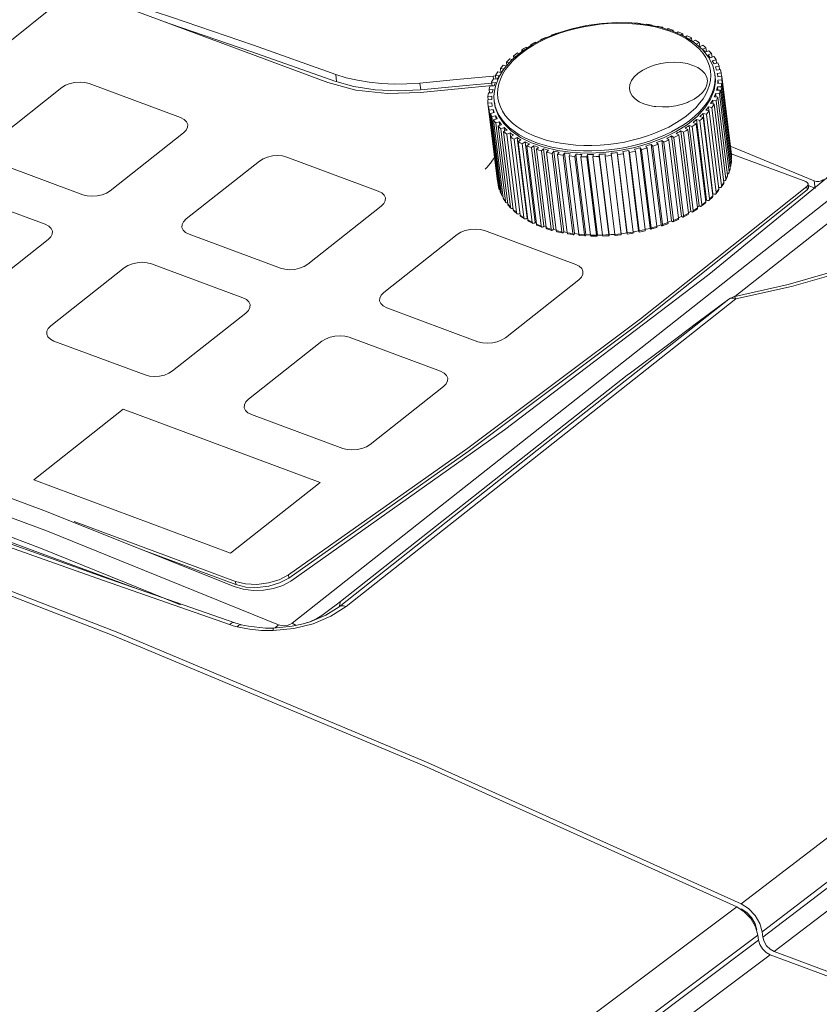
# Model space of a CAD drawing. Header units: millimetres. Extents: x -473 to 23648, y -382 to 1866.
# Tile 314 of 434: x 13437 to 13498, y 1101 to 1176. Entities that reach past the tile are written whole.
import ezdxf

# ---------------------------------------------------------------- set-up
doc = ezdxf.new("R2010")
doc.units = ezdxf.units.MM
doc.header["$LTSCALE"] = 80
doc.layers.get('0').update_dxf_attribs({"linetype": 'CONTINUOUS'})

msp = doc.modelspace()

# ---------------------------------------------------------------- linework, layer by layer
at = {"linetype": 'Continuous', "lineweight": 0}
for p, q in [((13457.889, 1129.965), (13523.972, 1182.134)), ((13441.011, 1178.279), (13430.06, 1169.524)), ((13460.604, 1171.35), (13441.708, 1178.379)), ((13480.397, 1175.703), (13479.261, 1175.454)), ((13484.984, 1175.781), (13483.874, 1175.902)), ((13484.078, 1175.879), (13484.083, 1175.891)), ((13484.963, 1175.783), (13484.976, 1175.804)), ((13486.036, 1175.567), (13484.984, 1175.781)), ((13485.409, 1175.739), (13485.381, 1175.7)), ((13485.409, 1175.739), (13485.415, 1175.693)), ((13485.796, 1175.616), (13485.833, 1175.661)), ((13478.173, 1175.12), (13477.152, 1174.707)), ((13477.858, 1174.941), (13477.321, 1174.715)), ((13477.725, 1174.939), (13477.704, 1174.962)), ((13478.126, 1175.113), (13478.133, 1175.104)), ((13479.261, 1175.454), (13478.173, 1175.12)), ((13487.008, 1175.264), (13486.036, 1175.567)), ((13486.687, 1175.297), (13486.177, 1175.457)), ((13486.246, 1175.57), (13486.197, 1175.517)), ((13486.246, 1175.57), (13486.255, 1175.499)), ((13486.577, 1175.399), (13486.646, 1175.465)), ((13487.169, 1175.112), (13486.687, 1175.297)), ((13487.034, 1175.348), (13486.956, 1175.28)), ((13487.882, 1174.876), (13487.008, 1175.264)), ((13487.034, 1175.348), (13487.046, 1175.247)), ((13487.619, 1174.905), (13487.169, 1175.112)), ((13487.3, 1175.134), (13487.407, 1175.218)), ((13488.034, 1174.675), (13487.619, 1174.905)), ((13487.764, 1175.077), (13487.637, 1174.985)), ((13487.764, 1175.077), (13487.783, 1174.92)), ((13488.638, 1174.409), (13487.882, 1174.876)), ((13487.96, 1174.828), (13488.105, 1174.923)), ((13476.217, 1174.222), (13475.387, 1173.672)), ((13476.328, 1174.204), (13475.877, 1173.921)), ((13476.137, 1174.249), (13476.146, 1174.175)), ((13476.2, 1174.211), (13476.137, 1174.249)), ((13477.152, 1174.707), (13476.217, 1174.222)), ((13476.81, 1174.469), (13476.328, 1174.204)), ((13476.508, 1174.443), (13476.565, 1174.403)), ((13477.321, 1174.715), (13476.81, 1174.469)), ((13476.893, 1174.626), (13476.9, 1174.577)), ((13476.934, 1174.595), (13476.893, 1174.626)), ((13477.292, 1174.8), (13477.32, 1174.775)), ((13488.413, 1174.426), (13488.034, 1174.675)), ((13488.429, 1174.758), (13488.248, 1174.65)), ((13488.429, 1174.758), (13488.458, 1174.52)), ((13488.535, 1174.473), (13488.735, 1174.582)), ((13489.259, 1173.875), (13488.638, 1174.409)), ((13489.021, 1174.396), (13488.789, 1174.28)), ((13489.021, 1174.396), (13489.058, 1174.095)), ((13489.038, 1174.086), (13489.288, 1174.2)), ((13475.387, 1173.672), (13474.679, 1173.069)), ((13474.979, 1173.325), (13474.818, 1173.385)), ((13474.818, 1173.385), (13474.84, 1173.206)), ((13475.461, 1173.622), (13475.081, 1173.308)), ((13475.121, 1173.613), (13475.252, 1173.558)), ((13475.443, 1173.833), (13475.457, 1173.719)), ((13475.551, 1173.781), (13475.443, 1173.833)), ((13475.877, 1173.921), (13475.461, 1173.622)), ((13475.782, 1174.046), (13475.874, 1173.995)), ((13489.732, 1173.285), (13489.259, 1173.875)), ((13489.534, 1173.994), (13489.277, 1173.887)), ((13489.494, 1173.68), (13489.76, 1173.78)), ((13489.534, 1173.994), (13489.57, 1173.708)), ((13489.963, 1173.557), (13489.691, 1173.465)), ((13489.963, 1173.557), (13489.997, 1173.282)), ((13474.026, 1172.66), (13474.267, 1172.602)), ((13474.679, 1173.069), (13474.108, 1172.422)), ((13474.483, 1172.847), (13474.27, 1172.907)), ((13474.27, 1172.907), (13474.303, 1172.643)), ((13474.534, 1173.149), (13474.707, 1173.093)), ((13475.081, 1173.308), (13474.741, 1172.983)), ((13489.865, 1173.243), (13490.144, 1173.327)), ((13490.302, 1173.09), (13490.018, 1173.013)), ((13490.064, 1172.936), (13490.018, 1173.013)), ((13490.148, 1172.778), (13490.436, 1172.847)), ((13490.302, 1173.09), (13490.335, 1172.823)), ((13461.212, 1171.968), (13461.28, 1171.419)), ((13473.705, 1171.852), (13473.426, 1171.889)), ((13473.426, 1171.889), (13473.461, 1171.606)), ((13473.604, 1172.15), (13473.877, 1172.104)), ((13474.108, 1172.422), (13473.687, 1171.748)), ((13474.065, 1172.354), (13473.804, 1172.407)), ((13473.804, 1172.407), (13473.841, 1172.11)), ((13490.232, 1171.83), (13490.212, 1171.994)), ((13490.232, 1171.669), (13490.212, 1171.994)), ((13490.547, 1172.598), (13490.256, 1172.538)), ((13490.34, 1172.292), (13490.634, 1172.344)), ((13490.697, 1172.086), (13490.4, 1172.042)), ((13490.547, 1172.598), (13490.58, 1172.334)), ((13490.697, 1172.086), (13490.73, 1171.823)), ((13441.656, 1171.375), (13441.266, 1171.347)), ((13449.34, 1168.662), (13442.362, 1171.257)), ((13462.756, 1170.764), (13460.604, 1171.35)), ((13467.649, 1171.302), (13467.714, 1170.781)), ((13473.428, 1171.34), (13473.139, 1171.359)), ((13473.139, 1171.359), (13473.173, 1171.086)), ((13473.252, 1171.838), (13473.428, 1171.849)), ((13473.252, 1171.838), (13473.279, 1171.626)), ((13473.271, 1171.625), (13473.555, 1171.597)), ((13473.687, 1171.748), (13473.424, 1171.061)), ((13490.438, 1171.789), (13490.43, 1171.854)), ((13490.438, 1171.789), (13490.736, 1171.824)), ((13490.441, 1171.276), (13490.739, 1171.293)), ((13490.749, 1171.559), (13490.451, 1171.534)), ((13490.451, 1171.534), (13490.482, 1171.278)), ((13490.736, 1171.824), (13491.475, 1165.828)), ((13490.739, 1171.293), (13491.478, 1165.297)), ((13490.749, 1171.559), (13491.489, 1165.564)), ((13440.264, 1170.952), (13434.654, 1166.522)), ((13473.171, 1171.103), (13467.69, 1170.577)), ((13472.888, 1170.553), (13473.185, 1170.561)), ((13473.243, 1170.821), (13472.948, 1170.822)), ((13472.948, 1170.822), (13472.98, 1170.556)), ((13473.031, 1171.091), (13473.324, 1171.081)), ((13473.243, 1170.821), (13473.221, 1170.734)), ((13490.56, 1170.487), (13490.268, 1170.497)), ((13490.268, 1170.497), (13490.301, 1170.229)), ((13490.349, 1170.757), (13490.644, 1170.756)), ((13490.704, 1171.025), (13490.407, 1171.017)), ((13490.407, 1171.017), (13490.439, 1170.757)), ((13490.56, 1170.487), (13491.3, 1164.491)), ((13490.644, 1170.756), (13491.384, 1164.76)), ((13490.704, 1171.025), (13491.443, 1165.029)), ((13472.842, 1170.019), (13473.141, 1170.044)), ((13473.151, 1170.302), (13472.853, 1170.285)), ((13472.853, 1170.285), (13472.885, 1170.024)), ((13473.154, 1169.789), (13472.856, 1169.754)), ((13472.856, 1169.754), (13473.596, 1163.758)), ((13473.154, 1169.789), (13473.161, 1169.724)), ((13473.36, 1169.748), (13473.339, 1169.913)), ((13489.887, 1169.726), (13490.166, 1169.689)), ((13490.321, 1169.953), (13490.037, 1169.981)), ((13490.037, 1169.981), (13490.071, 1169.702)), ((13490.164, 1170.238), (13490.452, 1170.219)), ((13490.166, 1169.689), (13490.905, 1163.693)), ((13490.321, 1169.953), (13491.06, 1163.957)), ((13490.452, 1170.219), (13491.192, 1164.224)), ((13472.894, 1169.492), (13473.191, 1169.536)), ((13472.894, 1169.492), (13473.634, 1163.497)), ((13473.252, 1169.286), (13472.957, 1169.234)), ((13472.957, 1169.234), (13473.697, 1163.238)), ((13473.044, 1168.98), (13473.336, 1169.04)), ((13473.044, 1168.98), (13473.784, 1162.984)), ((13473.252, 1169.286), (13473.283, 1169.03)), ((13489.306, 1168.981), (13490.066, 1162.821)), ((13489.565, 1168.918), (13489.306, 1168.981)), ((13489.521, 1169.225), (13489.787, 1169.171)), ((13489.565, 1168.918), (13490.305, 1162.922)), ((13489.988, 1169.428), (13489.715, 1169.474)), ((13489.715, 1169.474), (13489.751, 1169.178)), ((13504.634, 1168.853), (13489.759, 1156.644)), ((13489.787, 1169.171), (13490.527, 1163.175)), ((13489.988, 1169.428), (13490.728, 1163.432)), ((13473.443, 1168.8), (13473.155, 1168.731)), ((13473.155, 1168.731), (13473.895, 1162.735)), ((13473.29, 1168.488), (13473.573, 1168.565)), ((13473.29, 1168.488), (13474.03, 1162.492)), ((13473.443, 1168.8), (13473.475, 1168.538)), ((13473.726, 1168.335), (13473.448, 1168.251)), ((13473.448, 1168.251), (13474.188, 1162.255)), ((13473.629, 1168.021), (13473.901, 1168.113)), ((13473.726, 1168.335), (13473.759, 1168.065)), ((13488.541, 1168.28), (13488.773, 1168.193)), ((13488.773, 1168.193), (13489.513, 1162.198)), ((13488.815, 1168.507), (13489.575, 1162.347)), ((13489.057, 1168.429), (13488.815, 1168.507)), ((13489.057, 1168.429), (13489.797, 1162.433)), ((13489.071, 1168.741), (13489.322, 1168.671)), ((13489.322, 1168.671), (13490.061, 1162.675)), ((13443.957, 1163.061), (13449.568, 1167.491)), ((13473.629, 1168.021), (13474.368, 1162.025)), ((13474.097, 1167.898), (13473.832, 1167.798)), ((13473.832, 1167.798), (13474.572, 1161.802)), ((13474.057, 1167.584), (13474.315, 1167.691)), ((13474.057, 1167.584), (13474.797, 1161.588)), ((13474.097, 1167.898), (13474.132, 1167.615)), ((13474.553, 1167.492), (13474.303, 1167.378)), ((13474.303, 1167.378), (13475.043, 1161.383)), ((13474.553, 1167.492), (13474.59, 1167.192)), ((13487.266, 1167.444), (13487.454, 1167.329)), ((13487.609, 1167.641), (13488.369, 1161.481)), ((13487.81, 1167.532), (13487.609, 1167.641)), ((13487.81, 1167.532), (13488.549, 1161.537)), ((13487.937, 1167.846), (13488.149, 1167.745)), ((13488.149, 1167.745), (13488.888, 1161.749)), ((13488.248, 1168.059), (13489.008, 1161.899)), ((13488.47, 1167.965), (13488.248, 1168.059)), ((13488.47, 1167.965), (13489.21, 1161.969)), ((13474.57, 1167.182), (13474.811, 1167.303)), ((13474.57, 1167.182), (13475.31, 1161.187)), ((13475.088, 1167.122), (13474.857, 1166.996)), ((13474.857, 1166.996), (13475.597, 1161)), ((13475.088, 1167.122), (13475.848, 1160.962)), ((13475.163, 1166.82), (13475.384, 1166.952)), ((13475.163, 1166.82), (13475.902, 1160.824)), ((13475.697, 1166.793), (13475.486, 1166.655)), ((13475.486, 1166.655), (13476.226, 1160.659)), ((13475.697, 1166.793), (13476.457, 1160.633)), ((13475.827, 1166.502), (13476.026, 1166.644)), ((13485.343, 1166.609), (13486.103, 1160.449)), ((13485.466, 1166.465), (13485.343, 1166.609)), ((13485.752, 1166.755), (13485.888, 1166.616)), ((13485.888, 1166.616), (13486.628, 1160.62)), ((13486.149, 1166.912), (13486.909, 1160.752)), ((13486.299, 1166.778), (13486.149, 1166.912)), ((13486.299, 1166.778), (13487.039, 1160.783)), ((13486.535, 1167.08), (13486.698, 1166.952)), ((13486.698, 1166.952), (13487.438, 1160.956)), ((13486.907, 1167.257), (13487.667, 1161.097)), ((13487.083, 1167.135), (13486.907, 1167.257)), ((13487.083, 1167.135), (13487.823, 1161.14)), ((13487.454, 1167.329), (13488.194, 1161.333)), ((13475.827, 1166.502), (13476.567, 1160.506)), ((13476.372, 1166.507), (13476.185, 1166.36)), ((13476.185, 1166.36), (13476.925, 1160.364)), ((13476.372, 1166.507), (13477.132, 1160.347)), ((13476.558, 1166.23), (13476.732, 1166.382)), ((13476.558, 1166.23), (13477.298, 1160.234)), ((13477.107, 1166.268), (13476.945, 1166.113)), ((13476.945, 1166.113), (13477.685, 1160.117)), ((13477.107, 1166.268), (13477.867, 1160.108)), ((13477.346, 1166.008), (13477.494, 1166.167)), ((13477.346, 1166.008), (13478.085, 1160.012)), ((13477.893, 1166.079), (13477.758, 1165.917)), ((13477.758, 1165.917), (13478.498, 1159.921)), ((13477.893, 1166.079), (13478.653, 1159.919)), ((13478.182, 1165.839), (13478.303, 1166.004)), ((13478.182, 1165.839), (13478.922, 1159.843)), ((13478.722, 1165.941), (13478.616, 1165.774)), ((13478.722, 1165.941), (13479.482, 1159.781)), ((13479.058, 1165.724), (13479.149, 1165.892)), ((13479.584, 1165.857), (13479.508, 1165.687)), ((13479.584, 1165.857), (13480.344, 1159.697)), ((13479.964, 1165.664), (13480.025, 1165.835)), ((13480.89, 1165.66), (13480.921, 1165.831)), ((13481.372, 1165.85), (13481.358, 1165.68)), ((13481.372, 1165.85), (13482.132, 1159.69)), ((13481.827, 1165.713), (13481.825, 1165.882)), ((13482.278, 1165.928), (13483.038, 1159.768)), ((13482.278, 1165.928), (13482.295, 1165.76)), ((13482.73, 1165.987), (13483.49, 1159.827)), ((13482.762, 1165.822), (13482.73, 1165.987)), ((13483.179, 1166.059), (13483.227, 1165.896)), ((13483.227, 1165.896), (13483.966, 1159.9)), ((13483.624, 1166.144), (13484.384, 1159.984)), ((13483.687, 1165.984), (13483.624, 1166.144)), ((13483.687, 1165.984), (13484.427, 1159.988)), ((13484.065, 1166.242), (13484.143, 1166.086)), ((13484.143, 1166.086), (13484.883, 1160.09)), ((13484.499, 1166.353), (13485.259, 1160.193)), ((13484.592, 1166.2), (13484.499, 1166.353)), ((13484.592, 1166.2), (13485.332, 1160.204)), ((13484.925, 1166.475), (13485.033, 1166.326)), ((13485.033, 1166.326), (13485.773, 1160.331)), ((13485.466, 1166.465), (13486.205, 1160.47)), ((13491.763, 1166.314), (13491.391, 1166.464)), ((13491.497, 1165.882), (13491.467, 1165.893)), ((13497.161, 1163.761), (13491.469, 1165.878)), ((13497.804, 1163.822), (13491.763, 1166.314)), ((13434.881, 1165.351), (13441.859, 1162.756)), ((13455.383, 1165.328), (13449.772, 1160.898)), ((13464.458, 1163.038), (13457.481, 1165.633)), ((13478.616, 1165.774), (13479.355, 1159.778)), ((13479.058, 1165.724), (13479.798, 1159.728)), ((13479.508, 1165.687), (13480.248, 1159.691)), ((13479.964, 1165.664), (13480.704, 1159.668)), ((13480.471, 1165.826), (13480.425, 1165.655)), ((13480.425, 1165.655), (13481.165, 1159.659)), ((13480.471, 1165.826), (13481.231, 1159.666)), ((13480.89, 1165.66), (13481.63, 1159.665)), ((13481.358, 1165.68), (13482.098, 1159.684)), ((13481.827, 1165.713), (13482.566, 1159.717)), ((13482.295, 1165.76), (13483.04, 1159.719)), ((13482.762, 1165.822), (13483.502, 1159.826)), ((13491.443, 1165.029), (13491.464, 1165.163)), ((13491.479, 1165.269), (13491.447, 1165.028)), ((13491.464, 1165.163), (13491.478, 1165.297)), ((13491.485, 1165.707), (13491.475, 1165.828)), ((13491.475, 1165.828), (13491.476, 1165.825)), ((13491.478, 1165.297), (13491.479, 1165.269)), ((13491.485, 1165.707), (13491.49, 1165.564)), ((13491.489, 1165.564), (13491.49, 1165.548)), ((13491.753, 1154.967), (13505.436, 1165.768)), ((13491.38, 1164.709), (13491.293, 1164.431)), ((13491.3, 1164.491), (13491.297, 1164.441)), ((13491.3, 1164.491), (13491.345, 1164.626)), ((13491.345, 1164.626), (13491.384, 1164.76)), ((13491.384, 1164.76), (13491.38, 1164.709)), ((13491.443, 1165.029), (13491.442, 1164.989)), ((13473.596, 1163.758), (13473.606, 1163.728)), ((13490.888, 1163.611), (13490.707, 1163.345)), ((13490.819, 1163.562), (13490.905, 1163.693)), ((13491.103, 1163.989), (13491.047, 1163.881)), ((13491.06, 1163.957), (13491.129, 1164.09)), ((13491.182, 1164.154), (13491.103, 1163.989)), ((13491.129, 1164.09), (13491.192, 1164.224)), ((13497.376, 1163.33), (13497.345, 1163.576)), ((13497.876, 1163.244), (13497.804, 1163.822)), ((13438.991, 1160.492), (13432.014, 1163.087)), ((13473.634, 1163.497), (13473.662, 1163.367)), ((13473.634, 1163.497), (13473.636, 1163.487)), ((13473.696, 1163.238), (13473.636, 1163.487)), ((13473.662, 1163.367), (13473.697, 1163.238)), ((13473.697, 1163.238), (13473.701, 1163.217)), ((13473.784, 1162.984), (13473.792, 1162.951)), ((13473.908, 1162.692), (13473.792, 1162.951)), ((13484.537, 1153.268), (13497.243, 1163.376)), ((13490.046, 1162.799), (13490.066, 1162.821)), ((13490.153, 1162.8), (13490.066, 1162.821)), ((13490.504, 1163.084), (13490.279, 1162.828)), ((13490.305, 1162.922), (13490.419, 1163.048)), ((13490.419, 1163.048), (13490.527, 1163.175)), ((13490.566, 1163.298), (13490.511, 1163.308)), ((13490.728, 1163.432), (13490.819, 1163.562)), ((13497.243, 1163.376), (13497.273, 1163.129)), ((13497.273, 1163.129), (13497.372, 1163.271)), ((13497.89, 1163.246), (13497.359, 1163.465)), ((13497.372, 1163.271), (13497.375, 1163.329)), ((13473.895, 1162.735), (13473.908, 1162.692)), ((13474.14, 1162.295), (13474.048, 1162.439)), ((13474.211, 1162.194), (13474.14, 1162.295)), ((13489.21, 1161.969), (13489.364, 1162.083)), ((13489.482, 1162.098), (13489.325, 1161.978)), ((13489.364, 1162.083), (13489.513, 1162.198)), ((13489.502, 1162.285), (13489.575, 1162.347)), ((13489.656, 1162.321), (13489.575, 1162.347)), ((13490.033, 1162.578), (13489.767, 1162.335)), ((13489.797, 1162.433), (13489.932, 1162.553)), ((13489.932, 1162.553), (13490.061, 1162.675)), ((13464.686, 1161.867), (13459.075, 1157.437)), ((13474.606, 1161.729), (13474.397, 1161.957)), ((13474.782, 1161.709), (13474.769, 1161.705)), ((13475.086, 1161.301), (13474.836, 1161.51)), ((13475.293, 1161.323), (13475.23, 1161.294)), ((13488.01, 1161.235), (13488.194, 1161.333)), ((13488.436, 1161.445), (13488.369, 1161.481)), ((13488.857, 1161.649), (13488.519, 1161.437)), ((13488.549, 1161.537), (13488.721, 1161.642)), ((13488.721, 1161.642), (13488.888, 1161.749)), ((13489.082, 1161.868), (13489.008, 1161.899)), ((13489.325, 1161.978), (13489.178, 1161.87)), ((13475.646, 1160.914), (13475.357, 1161.102)), ((13475.848, 1160.962), (13475.771, 1160.92)), ((13475.848, 1160.962), (13475.888, 1160.938)), ((13476.457, 1160.633), (13476.387, 1160.587)), ((13476.457, 1160.633), (13476.557, 1160.586)), ((13486.418, 1160.544), (13486.628, 1160.62)), ((13486.625, 1160.639), (13486.645, 1160.646)), ((13486.959, 1160.707), (13486.909, 1160.752)), ((13487.412, 1160.859), (13487.015, 1160.687)), ((13487.039, 1160.783), (13487.24, 1160.868)), ((13487.24, 1160.868), (13487.438, 1160.956)), ((13487.726, 1161.057), (13487.667, 1161.097)), ((13488.164, 1161.235), (13487.795, 1161.042)), ((13487.823, 1161.14), (13488.01, 1161.235)), ((13449.451, 1160.25), (13449.543, 1160.043)), ((13449.543, 1160.043), (13449.73, 1159.864)), ((13449.73, 1159.864), (13450, 1159.727)), ((13479.576, 1157.414), (13472.599, 1160.009)), ((13476.98, 1160.275), (13476.622, 1160.417)), ((13477.132, 1160.347), (13477.07, 1160.298)), ((13477.738, 1160.028), (13477.352, 1160.145)), ((13477.867, 1160.108), (13477.813, 1160.056)), ((13478.548, 1159.833), (13478.137, 1159.924)), ((13478.653, 1159.919), (13478.608, 1159.865)), ((13483.501, 1159.772), (13483.49, 1159.827)), ((13483.969, 1159.812), (13483.509, 1159.738)), ((13484.405, 1159.931), (13484.384, 1159.984)), ((13484.877, 1160), (13484.426, 1159.899)), ((13485.29, 1160.142), (13485.259, 1160.193)), ((13485.759, 1160.238), (13485.322, 1160.113)), ((13486.144, 1160.401), (13486.103, 1160.449)), ((13486.381, 1160.443), (13486.188, 1160.376)), ((13486.205, 1160.47), (13486.418, 1160.544)), ((13486.607, 1160.526), (13486.381, 1160.443)), ((13433.608, 1154.891), (13439.219, 1159.321)), ((13456.977, 1157.132), (13450, 1159.727)), ((13470.501, 1159.704), (13464.89, 1155.274)), ((13479.446, 1159.726), (13479.482, 1159.781)), ((13479.766, 1159.747), (13479.796, 1159.744)), ((13480.286, 1159.605), (13479.839, 1159.641)), ((13480.319, 1159.64), (13480.344, 1159.697)), ((13481.195, 1159.573), (13480.738, 1159.582)), ((13481.216, 1159.609), (13481.231, 1159.666)), ((13482.119, 1159.598), (13481.656, 1159.579)), ((13482.128, 1159.633), (13482.132, 1159.69)), ((13483.044, 1159.712), (13483.038, 1159.768)), ((13447.132, 1157.463), (13446.799, 1157.55)), ((13445.034, 1157.158), (13439.423, 1152.728)), ((13454.109, 1154.868), (13447.132, 1157.463)), ((13479.804, 1156.243), (13474.193, 1151.814)), ((13491.286, 1154.769), (13476.632, 1143.195)), ((13491.823, 1154.781), (13476.75, 1142.876)), ((13491.412, 1154.828), (13491.286, 1154.769)), ((13491.286, 1154.769), (13491.288, 1154.771)), ((13464.662, 1154.419), (13464.849, 1154.241)), ((13464.849, 1154.241), (13465.118, 1154.104)), ((13472.095, 1151.508), (13465.118, 1154.104)), ((13454.337, 1153.697), (13448.726, 1149.268)), ((13471.314, 1143.359), (13484.537, 1153.268)), ((13439.102, 1152.08), (13439.195, 1151.873)), ((13439.195, 1151.873), (13439.382, 1151.695)), ((13439.382, 1151.695), (13439.651, 1151.558)), ((13446.628, 1148.962), (13439.651, 1151.558)), ((13460.152, 1151.534), (13454.541, 1147.105)), ((13462.25, 1151.84), (13461.917, 1151.926)), ((13469.228, 1149.244), (13462.25, 1151.84)), ((13483.516, 1148.948), (13461.566, 1131.618)), ((13469.455, 1148.073), (13463.845, 1143.644)), ((13454.313, 1146.249), (13454.5, 1146.071)), ((13454.5, 1146.071), (13454.769, 1145.934)), ((13461.747, 1143.338), (13454.769, 1145.934)), ((13438.877, 1138.579), (13424.344, 1143.985)), ((13457.587, 1133.659), (13471.314, 1143.359)), ((13457.617, 1133.412), (13471.344, 1143.112)), ((13476.632, 1143.195), (13461.467, 1131.215)), ((13476.75, 1142.876), (13462.004, 1131.226)), ((13421.048, 1142.249), (13438.627, 1135.709)), ((13420.617, 1138.519), (13444.418, 1129.288)), ((13453.456, 1132.766), (13438.877, 1138.579)), ((13441.199, 1137.752), (13453.544, 1133.16)), ((13442.93, 1133.398), (13432.959, 1136.961)), ((13443.396, 1133.509), (13433.384, 1137.086)), ((13439.164, 1136.996), (13456.822, 1129.842)), ((13438.627, 1135.709), (13449.333, 1131.371)), ((13446.283, 1135.626), (13453.574, 1132.914)), ((13453.5, 1129.993), (13443.396, 1133.509)), ((13456.889, 1133.289), (13457.587, 1133.659)), ((13457.587, 1133.659), (13457.617, 1133.412)), ((13453.093, 1129.86), (13442.93, 1133.398)), ((13454.131, 1132.561), (13453.456, 1132.766)), ((13453.544, 1133.16), (13453.574, 1132.914)), ((13462.004, 1131.226), (13460.846, 1130.486)), ((13461.566, 1131.618), (13461.234, 1131.358)), ((13461.566, 1131.618), (13461.467, 1131.215)), ((13460.846, 1130.486), (13459.495, 1129.924)), ((13460.465, 1130.783), (13460.147, 1130.556)), ((13453.374, 1129.77), (13453.093, 1129.86)), ((13453.662, 1129.688), (13453.374, 1129.77)), ((13453.75, 1129.912), (13453.5, 1129.993)), ((13454.608, 1129.494), (13453.662, 1129.688)), ((13454.008, 1129.839), (13453.75, 1129.912)), ((13453.901, 1129.847), (13453.991, 1129.845)), ((13454.534, 1129.723), (13453.991, 1129.845)), ((13455.841, 1129.585), (13454.534, 1129.723)), ((13456.822, 1129.842), (13456.592, 1129.598)), ((13457.889, 1129.965), (13458.178, 1129.789)), ((13459.495, 1129.924), (13457.995, 1129.555)), ((13444.418, 1129.288), (13468.293, 1119.276)), ((13455.54, 1129.403), (13454.608, 1129.494)), ((13456.416, 1129.395), (13455.54, 1129.403)), ((13456.453, 1129.586), (13455.841, 1129.585)), ((13457.995, 1129.555), (13456.416, 1129.395)), ((13468.293, 1119.276), (13492.219, 1108.492)), ((13444.268, 1072.578), (13491.898, 1108.25)), ((13492.219, 1108.492), (13492.786, 1108.124)), ((13492.224, 1108.1), (13492.649, 1107.824)), ((13493.297, 1106.954), (13493.429, 1106.482)), ((13493.649, 1106.964), (13493.826, 1106.334)), ((13493.875, 1105.939), (13493.826, 1106.334)), ((13445.843, 1070.4), (13493.505, 1106.092)), ((13493.554, 1105.696), (13493.505, 1106.092)), ((13493.554, 1105.696), (13493.651, 1105.361)), ((13493.972, 1105.604), (13493.875, 1105.939)), ((13494.752, 1104.829), (13494.449, 1105)), ((13494.752, 1104.829), (13504.757, 1101.107)), ((13494.431, 1104.586), (13504.445, 1100.861))]:
    msp.add_line(p, q, dxfattribs=at)
at = {"color": 0, "linetype": 'Continuous', "lineweight": 0}
for p, q in [((13438.107, 1140.93), (13444.964, 1146.344)), ((13460.024, 1140.741), (13444.964, 1146.344)), ((13453.167, 1135.328), (13438.107, 1140.93)), ((13453.167, 1135.328), (13460.024, 1140.741))]:
    msp.add_line(p, q, dxfattribs=at)
at = {"linetype": 'Continuous', "lineweight": 0}
for points in [[(13461.212, 1171.968), (13454.93, 1174.195), (13448.659, 1176.345), (13442.4, 1178.417)], [(13492.219, 1108.492), (13536.628, 1142.471), (13580.424, 1176.686)], [(13461.138, 1171.459), (13454.804, 1173.704), (13448.481, 1175.871), (13448.216, 1175.958)], [(13485.081, 1175.703), (13484.503, 1175.786), (13483.908, 1175.843), (13483.3, 1175.873), (13482.684, 1175.875), (13482.062, 1175.85), (13481.438, 1175.798), (13480.816, 1175.718), (13480.199, 1175.613), (13479.592, 1175.481), (13478.997, 1175.325), (13478.418, 1175.144), (13477.858, 1174.941)], [(13483.874, 1175.902), (13482.724, 1175.929), (13481.558, 1175.862), (13480.397, 1175.703)], [(13484.083, 1175.891), (13484.309, 1175.875), (13484.533, 1175.854)], [(13484.976, 1175.804), (13485.194, 1175.773), (13485.409, 1175.739)], [(13486.177, 1175.457), (13485.64, 1175.593), (13485.081, 1175.703)], [(13485.833, 1175.661), (13486.041, 1175.617), (13486.246, 1175.57)], [(13477.704, 1174.962), (13477.914, 1175.039), (13478.126, 1175.113)], [(13486.646, 1175.465), (13486.842, 1175.408), (13487.034, 1175.348)], [(13487.407, 1175.218), (13487.587, 1175.149), (13487.764, 1175.077)], [(13488.105, 1174.923), (13488.269, 1174.842), (13488.429, 1174.758)], [(13476.137, 1174.249), (13476.321, 1174.347), (13476.508, 1174.443)], [(13476.893, 1174.626), (13477.091, 1174.714), (13477.292, 1174.8)], [(13489.807, 1171.169), (13489.879, 1171.531), (13489.903, 1171.89), (13489.878, 1172.243), (13489.806, 1172.589), (13489.686, 1172.927), (13489.52, 1173.255), (13489.308, 1173.57), (13489.052, 1173.872), (13488.753, 1174.157), (13488.413, 1174.426)], [(13488.735, 1174.582), (13488.88, 1174.49), (13489.021, 1174.396)], [(13489.288, 1174.2), (13489.414, 1174.098), (13489.534, 1173.994)], [(13493.826, 1106.334), (13538.237, 1140.313), (13582.033, 1174.527)], [(13493.875, 1105.939), (13523.55, 1128.566), (13552.952, 1151.297), (13582.082, 1174.133)], [(13474.818, 1173.385), (13474.968, 1173.5), (13475.121, 1173.613)], [(13475.443, 1173.833), (13475.61, 1173.941), (13475.782, 1174.046)], [(13489.494, 1173.68), (13489.424, 1173.75), (13489.351, 1173.819), (13489.277, 1173.887)], [(13489.865, 1173.243), (13489.81, 1173.317), (13489.751, 1173.392), (13489.691, 1173.465)], [(13489.76, 1173.78), (13489.864, 1173.67), (13489.963, 1173.557)], [(13474.741, 1172.983), (13474.442, 1172.647), (13474.185, 1172.302), (13473.972, 1171.95), (13473.804, 1171.592), (13473.683, 1171.23)], [(13473.804, 1172.407), (13473.912, 1172.534), (13474.026, 1172.66)], [(13474.27, 1172.907), (13474.4, 1173.029), (13474.534, 1173.149)], [(13489.61, 1171.17), (13489.645, 1171.468), (13489.589, 1171.756), (13489.443, 1172.027), (13489.214, 1172.273), (13488.907, 1172.485), (13488.531, 1172.658), (13488.099, 1172.786), (13487.623, 1172.865), (13487.118, 1172.893), (13486.598, 1172.868), (13486.081, 1172.793), (13485.582, 1172.669), (13485.115, 1172.499), (13484.695, 1172.29), (13484.335, 1172.046), (13484.045, 1171.777), (13483.835, 1171.489), (13483.711, 1171.192)], [(13490.212, 1171.994), (13490.051, 1172.652), (13489.732, 1173.285)], [(13490.148, 1172.778), (13490.107, 1172.857), (13490.064, 1172.936)], [(13490.144, 1173.327), (13490.226, 1173.209), (13490.302, 1173.09)], [(13490.436, 1172.847), (13490.495, 1172.723), (13490.547, 1172.598)], [(13494.752, 1104.829), (13524.426, 1127.456), (13553.829, 1150.188), (13582.958, 1173.024)], [(13461.212, 1171.968), (13462.013, 1171.714), (13462.869, 1171.511), (13463.771, 1171.36), (13464.709, 1171.262), (13465.675, 1171.22), (13466.658, 1171.233), (13467.649, 1171.302)], [(13473.426, 1171.889), (13473.512, 1172.02), (13473.604, 1172.15)], [(13474.046, 1172.323), (13474.004, 1172.271), (13473.939, 1172.188), (13473.877, 1172.104)], [(13490.34, 1172.292), (13490.314, 1172.374), (13490.286, 1172.456), (13490.256, 1172.538)], [(13490.43, 1171.854), (13490.428, 1171.874), (13490.415, 1171.958), (13490.4, 1172.042)], [(13490.634, 1172.344), (13490.669, 1172.215), (13490.697, 1172.086)], [(13441.266, 1171.347), (13440.888, 1171.263), (13440.546, 1171.128), (13440.264, 1170.952)], [(13442.362, 1171.257), (13442.03, 1171.344), (13441.656, 1171.375)], [(13467.704, 1170.78), (13465.94, 1170.694), (13464.223, 1170.782), (13462.606, 1171.039), (13461.138, 1171.459)], [(13473.252, 1171.838), (13470.451, 1171.573), (13467.649, 1171.302)], [(13473.145, 1171.299), (13471.439, 1171.138), (13469.572, 1170.96), (13467.704, 1170.78)], [(13473.139, 1171.359), (13473.202, 1171.492), (13473.271, 1171.625)], [(13473.428, 1171.34), (13473.391, 1171.253), (13473.356, 1171.167), (13473.324, 1171.081)], [(13473.705, 1171.852), (13473.652, 1171.767), (13473.602, 1171.682), (13473.555, 1171.597)], [(13473.683, 1171.23), (13473.611, 1170.868), (13473.587, 1170.509), (13473.612, 1170.156), (13473.684, 1169.81), (13473.804, 1169.472), (13473.97, 1169.145), (13474.182, 1168.829), (13474.438, 1168.528), (13474.737, 1168.242), (13475.077, 1167.974), (13475.456, 1167.724), (13475.871, 1167.495), (13476.321, 1167.287), (13476.803, 1167.103), (13477.313, 1166.942), (13477.85, 1166.807), (13478.409, 1166.697), (13478.988, 1166.613), (13479.582, 1166.556), (13480.19, 1166.527), (13480.806, 1166.524), (13481.428, 1166.55), (13482.052, 1166.602), (13482.674, 1166.681), (13483.291, 1166.787), (13483.899, 1166.918), (13484.494, 1167.074), (13485.073, 1167.255), (13485.632, 1167.459), (13486.169, 1167.684), (13486.68, 1167.93), (13487.162, 1168.196), (13487.613, 1168.479), (13488.029, 1168.778), (13488.409, 1169.091), (13488.749, 1169.416), (13489.049, 1169.752), (13489.306, 1170.097), (13489.518, 1170.45), (13489.686, 1170.808), (13489.807, 1171.169)], [(13483.711, 1171.192), (13483.677, 1170.895), (13483.733, 1170.606), (13483.878, 1170.335), (13484.108, 1170.09), (13484.415, 1169.877), (13484.791, 1169.705), (13485.223, 1169.577), (13485.577, 1169.513)], [(13488.117, 1169.826), (13488.207, 1169.863), (13488.627, 1170.073), (13488.987, 1170.316), (13489.276, 1170.586), (13489.486, 1170.873), (13489.61, 1171.17)], [(13490.132, 1170.922), (13490.207, 1171.297), (13490.232, 1171.669)], [(13490.232, 1171.83), (13490.252, 1171.448), (13490.152, 1170.758)], [(13490.441, 1171.276), (13490.447, 1171.362), (13490.45, 1171.448), (13490.451, 1171.534)], [(13490.739, 1171.293), (13490.724, 1171.159), (13490.704, 1171.025)], [(13490.736, 1171.824), (13490.746, 1171.692), (13490.749, 1171.559)], [(13467.69, 1170.577), (13465.161, 1170.502), (13462.756, 1170.764)], [(13472.853, 1170.285), (13472.867, 1170.419), (13472.888, 1170.553)], [(13472.948, 1170.822), (13472.987, 1170.957), (13473.031, 1171.091)], [(13473.221, 1170.734), (13473.201, 1170.648), (13473.185, 1170.561)], [(13473.424, 1171.061), (13473.346, 1170.674), (13473.318, 1170.291), (13473.339, 1169.913)], [(13473.339, 1169.912), (13473.345, 1169.872), (13473.42, 1169.513), (13473.544, 1169.163), (13473.716, 1168.823), (13473.936, 1168.496), (13474.201, 1168.184), (13474.511, 1167.887), (13474.863, 1167.609), (13475.256, 1167.35), (13475.687, 1167.113), (13476.153, 1166.898), (13476.653, 1166.707), (13477.182, 1166.54), (13477.738, 1166.4), (13478.317, 1166.286), (13478.917, 1166.199), (13479.534, 1166.14), (13480.163, 1166.109), (13480.802, 1166.107), (13481.447, 1166.133), (13482.094, 1166.187), (13482.739, 1166.269), (13483.378, 1166.379), (13484.008, 1166.515), (13484.625, 1166.677), (13485.225, 1166.864), (13485.805, 1167.075), (13486.361, 1167.309), (13486.891, 1167.564), (13487.391, 1167.839), (13487.858, 1168.133), (13488.29, 1168.443), (13488.683, 1168.767), (13489.036, 1169.105), (13489.346, 1169.453), (13489.612, 1169.811), (13489.833, 1170.176), (13490.007, 1170.547), (13490.132, 1170.922)], [(13490.152, 1170.758), (13489.883, 1170.068), (13489.449, 1169.393), (13488.86, 1168.746), (13488.126, 1168.141), (13487.264, 1167.59), (13486.29, 1167.104), (13485.225, 1166.693), (13484.09, 1166.366), (13482.908, 1166.128), (13481.704, 1165.985), (13480.502, 1165.94), (13479.326, 1165.994), (13478.2, 1166.146), (13477.147, 1166.392), (13476.189, 1166.727), (13475.345, 1167.145), (13474.633, 1167.638), (13474.066, 1168.194), (13473.657, 1168.803), (13473.413, 1169.453), (13473.36, 1169.748)], [(13490.164, 1170.238), (13490.201, 1170.325), (13490.236, 1170.411), (13490.268, 1170.497)], [(13490.349, 1170.757), (13490.371, 1170.844), (13490.39, 1170.93), (13490.407, 1171.017)], [(13490.644, 1170.756), (13490.605, 1170.621), (13490.56, 1170.487)], [(13472.856, 1169.754), (13472.846, 1169.886), (13472.842, 1170.019)], [(13473.151, 1170.302), (13473.145, 1170.216), (13473.141, 1170.13), (13473.141, 1170.044)], [(13473.161, 1169.724), (13473.164, 1169.704), (13473.176, 1169.62), (13473.191, 1169.536)], [(13485.577, 1169.513), (13485.699, 1169.498), (13486.204, 1169.47), (13486.723, 1169.494), (13487.24, 1169.569), (13487.74, 1169.694), (13488.117, 1169.826)], [(13489.887, 1169.726), (13489.939, 1169.811), (13489.989, 1169.896), (13490.037, 1169.981)], [(13490.166, 1169.689), (13490.08, 1169.558), (13489.988, 1169.428)], [(13490.452, 1170.219), (13490.389, 1170.086), (13490.321, 1169.953)], [(13472.957, 1169.234), (13472.923, 1169.363), (13472.894, 1169.492)], [(13473.155, 1168.731), (13473.097, 1168.855), (13473.044, 1168.98)], [(13473.252, 1169.286), (13473.277, 1169.204), (13473.305, 1169.122), (13473.336, 1169.04)], [(13489.071, 1168.741), (13489.152, 1168.82), (13489.23, 1168.9), (13489.306, 1168.981)], [(13489.521, 1169.225), (13489.588, 1169.307), (13489.653, 1169.39), (13489.715, 1169.474)], [(13489.787, 1169.171), (13489.679, 1169.044), (13489.565, 1168.918)], [(13449.568, 1167.491), (13449.77, 1167.696), (13449.88, 1167.918), (13449.888, 1168.139), (13449.796, 1168.346), (13449.609, 1168.524), (13449.34, 1168.662)], [(13473.448, 1168.251), (13473.366, 1168.368), (13473.29, 1168.488)], [(13473.443, 1168.8), (13473.484, 1168.721), (13473.527, 1168.642), (13473.573, 1168.565)], [(13473.726, 1168.335), (13473.782, 1168.261), (13473.84, 1168.186), (13473.901, 1168.113)], [(13488.773, 1168.193), (13488.624, 1168.078), (13488.47, 1167.965)], [(13488.541, 1168.28), (13488.634, 1168.355), (13488.726, 1168.431), (13488.815, 1168.507)], [(13489.322, 1168.671), (13489.192, 1168.549), (13489.057, 1168.429)], [(13473.832, 1167.798), (13473.728, 1167.908), (13473.629, 1168.021)], [(13474.303, 1167.378), (13474.178, 1167.48), (13474.057, 1167.584)], [(13474.097, 1167.898), (13474.168, 1167.828), (13474.24, 1167.759), (13474.315, 1167.691)], [(13474.553, 1167.492), (13474.637, 1167.428), (13474.723, 1167.365), (13474.811, 1167.303)], [(13487.266, 1167.444), (13487.382, 1167.509), (13487.497, 1167.574), (13487.609, 1167.641)], [(13488.149, 1167.745), (13487.981, 1167.637), (13487.81, 1167.532)], [(13487.937, 1167.846), (13488.042, 1167.916), (13488.146, 1167.987), (13488.248, 1168.059)], [(13474.857, 1166.996), (13474.711, 1167.088), (13474.57, 1167.182)], [(13475.088, 1167.122), (13475.185, 1167.065), (13475.283, 1167.008), (13475.384, 1166.952)], [(13475.486, 1166.655), (13475.322, 1166.736), (13475.163, 1166.82)], [(13475.697, 1166.793), (13475.805, 1166.742), (13475.915, 1166.693), (13476.026, 1166.644)], [(13484.925, 1166.475), (13485.066, 1166.519), (13485.205, 1166.563), (13485.343, 1166.609)], [(13485.888, 1166.616), (13485.678, 1166.539), (13485.466, 1166.465)], [(13485.752, 1166.755), (13485.885, 1166.806), (13486.018, 1166.859), (13486.149, 1166.912)], [(13486.698, 1166.952), (13486.5, 1166.864), (13486.299, 1166.778)], [(13486.535, 1167.08), (13486.66, 1167.138), (13486.785, 1167.197), (13486.907, 1167.257)], [(13487.454, 1167.329), (13487.271, 1167.231), (13487.083, 1167.135)], [(13476.185, 1166.36), (13476.004, 1166.429), (13475.827, 1166.502)], [(13476.372, 1166.507), (13476.491, 1166.464), (13476.611, 1166.422), (13476.732, 1166.382)], [(13476.945, 1166.113), (13476.75, 1166.17), (13476.558, 1166.23)], [(13477.107, 1166.268), (13477.234, 1166.233), (13477.364, 1166.2), (13477.494, 1166.167)], [(13477.758, 1165.917), (13477.55, 1165.961), (13477.346, 1166.008)], [(13477.893, 1166.079), (13478.028, 1166.053), (13478.165, 1166.027), (13478.303, 1166.004)], [(13478.616, 1165.774), (13478.398, 1165.805), (13478.182, 1165.839)], [(13478.722, 1165.941), (13478.863, 1165.924), (13479.006, 1165.907), (13479.149, 1165.892)], [(13479.584, 1165.857), (13479.731, 1165.848), (13479.878, 1165.841), (13480.025, 1165.835)], [(13480.471, 1165.826), (13480.621, 1165.827), (13480.77, 1165.828), (13480.921, 1165.831)], [(13481.372, 1165.85), (13481.523, 1165.859), (13481.674, 1165.87), (13481.825, 1165.882)], [(13482.278, 1165.928), (13482.429, 1165.946), (13482.58, 1165.966), (13482.73, 1165.987)], [(13483.227, 1165.896), (13482.995, 1165.857), (13482.762, 1165.822)], [(13483.179, 1166.059), (13483.328, 1166.086), (13483.476, 1166.115), (13483.624, 1166.144)], [(13484.143, 1166.086), (13483.916, 1166.033), (13483.687, 1165.984)], [(13484.065, 1166.242), (13484.21, 1166.278), (13484.355, 1166.315), (13484.499, 1166.353)], [(13485.033, 1166.326), (13484.813, 1166.261), (13484.592, 1166.2)], [(13457.481, 1165.633), (13457.148, 1165.72), (13456.774, 1165.751), (13456.384, 1165.723), (13456.006, 1165.639), (13455.664, 1165.504), (13455.383, 1165.328)], [(13473.362, 1165.652), (13473.269, 1165.494), (13473.158, 1165.326), (13473.039, 1165.162), (13472.91, 1165.004), (13472.785, 1164.863), (13472.632, 1164.707)], [(13479.508, 1165.687), (13479.282, 1165.703), (13479.058, 1165.724)], [(13480.425, 1165.655), (13480.194, 1165.658), (13479.964, 1165.664)], [(13481.358, 1165.68), (13481.124, 1165.668), (13480.89, 1165.66)], [(13482.295, 1165.76), (13482.061, 1165.735), (13481.827, 1165.713)], [(13491.49, 1165.548), (13491.486, 1165.512), (13491.463, 1165.464), (13491.458, 1165.459)], [(13491.489, 1165.564), (13491.485, 1165.696), (13491.475, 1165.825)], [(13491.293, 1164.431), (13491.275, 1164.396), (13491.236, 1164.361), (13491.185, 1164.34), (13491.178, 1164.339)], [(13491.442, 1164.989), (13491.44, 1164.978), (13491.417, 1164.931), (13491.378, 1164.894), (13491.368, 1164.889)], [(13490.905, 1163.693), (13490.903, 1163.644), (13490.888, 1163.611)], [(13491.047, 1163.881), (13491.036, 1163.864), (13490.999, 1163.832), (13490.949, 1163.814), (13490.891, 1163.812)], [(13491.06, 1163.957), (13491.057, 1163.907), (13491.047, 1163.881)], [(13491.192, 1164.224), (13491.189, 1164.173), (13491.182, 1164.154)], [(13497.344, 1163.576), (13497.311, 1163.658), (13497.161, 1163.761)], [(13497.243, 1163.376), (13497.341, 1163.517), (13497.344, 1163.576)], [(13497.804, 1163.822), (13497.979, 1163.778), (13498.177, 1163.779), (13498.365, 1163.826), (13498.513, 1163.911)], [(13441.859, 1162.756), (13442.192, 1162.669), (13442.566, 1162.638), (13442.955, 1162.666), (13443.334, 1162.75), (13443.675, 1162.885), (13443.957, 1163.061)], [(13464.686, 1161.867), (13464.888, 1162.073), (13464.998, 1162.294), (13465.007, 1162.516), (13464.914, 1162.722), (13464.727, 1162.901), (13464.458, 1163.038)], [(13471.344, 1143.112), (13484.567, 1153.022), (13497.273, 1163.129)], [(13473.701, 1163.217), (13473.713, 1163.189), (13473.746, 1163.148), (13473.765, 1163.137)], [(13473.784, 1162.984), (13473.836, 1162.859), (13473.895, 1162.735)], [(13490.279, 1162.828), (13490.25, 1162.807), (13490.205, 1162.795), (13490.153, 1162.8)], [(13490.305, 1162.922), (13490.303, 1162.874), (13490.284, 1162.834), (13490.279, 1162.828)], [(13490.527, 1163.175), (13490.525, 1163.126), (13490.504, 1163.084)], [(13490.707, 1163.345), (13490.669, 1163.312), (13490.621, 1163.297), (13490.566, 1163.298)], [(13490.728, 1163.432), (13490.725, 1163.383), (13490.707, 1163.345)], [(13473.908, 1162.692), (13473.911, 1162.687), (13473.943, 1162.648), (13473.99, 1162.621), (13474.014, 1162.617)], [(13474.03, 1162.492), (13474.045, 1162.444), (13474.048, 1162.439)], [(13474.03, 1162.492), (13474.106, 1162.373), (13474.188, 1162.255)], [(13474.188, 1162.255), (13474.203, 1162.207), (13474.211, 1162.194)], [(13474.211, 1162.194), (13474.235, 1162.169), (13474.28, 1162.145), (13474.335, 1162.138), (13474.354, 1162.141)], [(13489.513, 1162.198), (13489.512, 1162.15), (13489.495, 1162.112), (13489.482, 1162.098)], [(13489.767, 1162.335), (13489.747, 1162.322), (13489.705, 1162.313), (13489.656, 1162.321)], [(13489.797, 1162.433), (13489.796, 1162.385), (13489.778, 1162.346), (13489.767, 1162.335)], [(13490.061, 1162.675), (13490.059, 1162.626), (13490.041, 1162.587), (13490.033, 1162.578)], [(13474.368, 1162.025), (13474.384, 1161.977), (13474.397, 1161.957)], [(13474.368, 1162.025), (13474.467, 1161.913), (13474.572, 1161.802)], [(13474.572, 1161.802), (13474.587, 1161.755), (13474.606, 1161.729)], [(13474.606, 1161.729), (13474.617, 1161.719), (13474.661, 1161.697), (13474.713, 1161.692), (13474.769, 1161.705)], [(13474.797, 1161.588), (13474.811, 1161.541), (13474.836, 1161.51)], [(13474.797, 1161.588), (13474.917, 1161.484), (13475.043, 1161.383)], [(13475.043, 1161.383), (13475.057, 1161.336), (13475.086, 1161.301)], [(13488.194, 1161.333), (13488.194, 1161.286), (13488.182, 1161.251), (13488.164, 1161.235)], [(13488.189, 1161.376), (13488.256, 1161.414), (13488.369, 1161.481)], [(13488.518, 1161.437), (13488.511, 1161.434), (13488.476, 1161.43), (13488.436, 1161.445)], [(13488.549, 1161.537), (13488.549, 1161.489), (13488.536, 1161.454), (13488.518, 1161.437)], [(13488.888, 1161.749), (13488.888, 1161.701), (13488.873, 1161.665), (13488.857, 1161.649)], [(13488.881, 1161.81), (13488.906, 1161.827), (13489.008, 1161.899)], [(13489.178, 1161.87), (13489.165, 1161.862), (13489.127, 1161.856), (13489.082, 1161.868)], [(13489.21, 1161.969), (13489.209, 1161.922), (13489.193, 1161.885), (13489.178, 1161.87)], [(13449.772, 1160.898), (13449.569, 1160.692), (13449.46, 1160.471), (13449.451, 1160.25)], [(13475.086, 1161.301), (13475.128, 1161.281), (13475.177, 1161.279), (13475.23, 1161.294)], [(13475.31, 1161.187), (13475.324, 1161.14), (13475.352, 1161.105), (13475.357, 1161.102)], [(13475.31, 1161.187), (13475.451, 1161.092), (13475.597, 1161)], [(13475.597, 1161), (13475.61, 1160.954), (13475.638, 1160.92), (13475.646, 1160.914)], [(13475.646, 1160.914), (13475.677, 1160.902), (13475.722, 1160.902), (13475.771, 1160.92)], [(13475.902, 1160.824), (13475.916, 1160.778), (13475.942, 1160.745), (13475.954, 1160.737)], [(13475.902, 1160.824), (13476.062, 1160.74), (13476.226, 1160.659)], [(13476.28, 1160.571), (13476.107, 1160.657), (13475.954, 1160.737)], [(13476.226, 1160.659), (13476.239, 1160.613), (13476.265, 1160.58), (13476.28, 1160.571)], [(13476.28, 1160.571), (13476.3, 1160.564), (13476.342, 1160.567), (13476.387, 1160.587)], [(13486.628, 1160.62), (13486.63, 1160.574), (13486.622, 1160.542), (13486.607, 1160.526)], [(13486.645, 1160.646), (13486.778, 1160.699), (13486.909, 1160.752)], [(13487.015, 1160.687), (13486.989, 1160.688), (13486.959, 1160.707)], [(13487.039, 1160.783), (13487.04, 1160.736), (13487.032, 1160.703), (13487.015, 1160.687)], [(13487.438, 1160.956), (13487.439, 1160.909), (13487.429, 1160.876), (13487.412, 1160.859)], [(13487.434, 1160.984), (13487.544, 1161.037), (13487.667, 1161.097)], [(13487.795, 1161.042), (13487.791, 1161.04), (13487.761, 1161.039), (13487.726, 1161.057)], [(13487.823, 1161.14), (13487.824, 1161.093), (13487.813, 1161.059), (13487.795, 1161.042)], [(13439.219, 1159.321), (13439.421, 1159.527), (13439.531, 1159.748), (13439.54, 1159.97), (13439.447, 1160.176), (13439.26, 1160.355), (13438.991, 1160.492)], [(13472.599, 1160.009), (13472.266, 1160.096), (13471.892, 1160.127), (13471.503, 1160.099), (13471.124, 1160.015), (13470.782, 1159.88), (13470.501, 1159.704)], [(13476.567, 1160.506), (13476.58, 1160.46), (13476.604, 1160.427), (13476.622, 1160.417)], [(13476.567, 1160.506), (13476.744, 1160.433), (13476.925, 1160.364)], [(13476.925, 1160.364), (13476.937, 1160.318), (13476.96, 1160.286), (13476.98, 1160.275)], [(13476.98, 1160.275), (13476.992, 1160.271), (13477.03, 1160.276), (13477.07, 1160.298)], [(13477.132, 1160.347), (13477.25, 1160.304), (13477.291, 1160.29)], [(13477.298, 1160.234), (13477.309, 1160.188), (13477.332, 1160.157), (13477.352, 1160.145)], [(13477.298, 1160.234), (13477.489, 1160.174), (13477.685, 1160.117)], [(13477.685, 1160.117), (13477.696, 1160.071), (13477.717, 1160.04), (13477.738, 1160.028)], [(13477.738, 1160.028), (13477.746, 1160.027), (13477.779, 1160.032), (13477.813, 1160.056)], [(13477.867, 1160.108), (13477.994, 1160.073), (13478.081, 1160.051)], [(13478.085, 1160.012), (13478.096, 1159.967), (13478.116, 1159.936), (13478.137, 1159.924)], [(13478.085, 1160.012), (13478.29, 1159.965), (13478.498, 1159.921)], [(13478.498, 1159.921), (13478.509, 1159.875), (13478.527, 1159.845), (13478.548, 1159.833)], [(13478.548, 1159.833), (13478.551, 1159.833), (13478.579, 1159.84), (13478.608, 1159.865)], [(13478.653, 1159.919), (13478.788, 1159.892), (13478.919, 1159.868)], [(13478.922, 1159.843), (13478.932, 1159.798), (13478.949, 1159.767), (13478.969, 1159.756)], [(13478.922, 1159.843), (13479.137, 1159.809), (13479.355, 1159.778)], [(13483.038, 1159.768), (13483.189, 1159.786), (13483.34, 1159.806), (13483.49, 1159.827)], [(13483.502, 1159.826), (13483.735, 1159.861), (13483.966, 1159.9)], [(13483.502, 1159.826), (13483.507, 1159.78), (13483.51, 1159.75), (13483.509, 1159.738), (13483.509, 1159.738)], [(13483.966, 1159.904), (13484.088, 1159.926), (13484.236, 1159.955), (13484.384, 1159.984)], [(13483.966, 1159.9), (13483.971, 1159.855), (13483.972, 1159.825), (13483.969, 1159.812)], [(13484.426, 1159.899), (13484.417, 1159.906), (13484.405, 1159.931)], [(13484.427, 1159.988), (13484.431, 1159.943), (13484.431, 1159.912), (13484.426, 1159.899)], [(13484.427, 1159.988), (13484.656, 1160.037), (13484.883, 1160.09)], [(13484.883, 1160.09), (13484.886, 1160.044), (13484.884, 1160.013), (13484.877, 1160)], [(13484.881, 1160.096), (13484.97, 1160.118), (13485.115, 1160.154), (13485.259, 1160.193)], [(13485.322, 1160.113), (13485.308, 1160.118), (13485.29, 1160.142)], [(13485.332, 1160.204), (13485.335, 1160.158), (13485.332, 1160.127), (13485.322, 1160.113)], [(13485.332, 1160.204), (13485.553, 1160.266), (13485.773, 1160.331)], [(13485.773, 1160.331), (13485.776, 1160.285), (13485.771, 1160.253), (13485.759, 1160.238)], [(13485.77, 1160.341), (13485.826, 1160.359), (13485.965, 1160.403), (13486.103, 1160.449)], [(13486.188, 1160.376), (13486.168, 1160.38), (13486.144, 1160.401)], [(13486.205, 1160.47), (13486.208, 1160.424), (13486.202, 1160.391), (13486.188, 1160.376)], [(13479.4, 1159.692), (13479.164, 1159.725), (13478.969, 1159.756)], [(13479.355, 1159.778), (13479.365, 1159.733), (13479.381, 1159.703), (13479.4, 1159.692)], [(13479.4, 1159.692), (13479.424, 1159.699), (13479.446, 1159.726)], [(13479.482, 1159.781), (13479.623, 1159.764), (13479.766, 1159.747)], [(13479.798, 1159.728), (13479.807, 1159.683), (13479.821, 1159.653), (13479.839, 1159.641)], [(13479.798, 1159.728), (13480.022, 1159.708), (13480.248, 1159.691)], [(13480.248, 1159.691), (13480.257, 1159.646), (13480.269, 1159.616), (13480.286, 1159.605)], [(13480.286, 1159.605), (13480.302, 1159.613), (13480.319, 1159.64)], [(13480.344, 1159.697), (13480.491, 1159.688), (13480.638, 1159.681), (13480.704, 1159.678)], [(13480.704, 1159.668), (13480.712, 1159.623), (13480.724, 1159.593), (13480.738, 1159.582)], [(13480.704, 1159.668), (13480.934, 1159.662), (13481.165, 1159.659)], [(13481.165, 1159.659), (13481.173, 1159.614), (13481.183, 1159.585), (13481.195, 1159.573)], [(13481.195, 1159.573), (13481.205, 1159.582), (13481.216, 1159.609)], [(13481.231, 1159.666), (13481.381, 1159.666), (13481.53, 1159.668), (13481.63, 1159.67)], [(13481.63, 1159.665), (13481.864, 1159.673), (13482.098, 1159.684)], [(13481.63, 1159.665), (13481.637, 1159.62), (13481.646, 1159.59), (13481.656, 1159.579)], [(13482.098, 1159.684), (13482.104, 1159.639), (13482.111, 1159.609), (13482.119, 1159.598)], [(13482.119, 1159.598), (13482.124, 1159.606), (13482.128, 1159.633)], [(13482.132, 1159.69), (13482.283, 1159.699), (13482.434, 1159.71), (13482.566, 1159.721)], [(13482.566, 1159.717), (13482.801, 1159.739), (13483.035, 1159.765)], [(13482.566, 1159.717), (13482.572, 1159.672), (13482.578, 1159.642), (13482.582, 1159.631), (13482.583, 1159.631)], [(13483.047, 1159.678), (13482.792, 1159.65), (13482.583, 1159.631)], [(13483.04, 1159.719), (13483.045, 1159.689), (13483.047, 1159.678), (13483.047, 1159.678)], [(13483.047, 1159.678), (13483.046, 1159.686), (13483.044, 1159.712)], [(13483.509, 1159.738), (13483.506, 1159.746), (13483.501, 1159.772)], [(13504.557, 1158.441), (13500.367, 1156.953), (13496.073, 1155.728), (13491.823, 1154.781)], [(13504.253, 1158.566), (13500.52, 1157.226), (13495.831, 1155.875)], [(13446.799, 1157.55), (13446.425, 1157.581), (13446.036, 1157.553), (13445.657, 1157.469), (13445.315, 1157.334), (13445.034, 1157.158)], [(13456.977, 1157.132), (13457.31, 1157.045), (13457.684, 1157.014), (13458.073, 1157.042), (13458.452, 1157.126), (13458.794, 1157.261), (13459.075, 1157.437)], [(13479.804, 1156.243), (13480.007, 1156.449), (13480.116, 1156.67), (13480.125, 1156.892), (13480.033, 1157.099), (13479.846, 1157.277), (13479.576, 1157.414)], [(13489.759, 1156.644), (13474.134, 1144.75), (13457.782, 1133.187)], [(13495.831, 1155.875), (13491.648, 1154.943), (13491.288, 1154.771)], [(13454.337, 1153.697), (13454.54, 1153.903), (13454.649, 1154.124), (13454.658, 1154.346), (13454.566, 1154.553), (13454.379, 1154.731), (13454.109, 1154.868)], [(13464.89, 1155.274), (13464.687, 1155.069), (13464.578, 1154.847), (13464.569, 1154.626), (13464.662, 1154.419)], [(13491.286, 1154.769), (13488.922, 1152.992), (13486.495, 1151.173)], [(13491.823, 1154.781), (13491.689, 1154.825), (13491.55, 1154.843), (13491.412, 1154.828)], [(13491.823, 1154.781), (13491.715, 1154.953), (13491.701, 1154.955)], [(13439.423, 1152.728), (13439.22, 1152.523), (13439.111, 1152.301), (13439.102, 1152.08)], [(13461.917, 1151.926), (13461.543, 1151.957), (13461.154, 1151.929), (13460.775, 1151.845), (13460.434, 1151.71), (13460.152, 1151.534)], [(13472.095, 1151.508), (13472.428, 1151.421), (13472.802, 1151.39), (13473.192, 1151.418), (13473.57, 1151.502), (13473.912, 1151.637), (13474.193, 1151.814)], [(13486.495, 1151.173), (13483.757, 1149.127), (13483.516, 1148.948)], [(13404.027, 1149.481), (13421.56, 1143.545), (13439.164, 1136.996)], [(13446.628, 1148.962), (13446.961, 1148.875), (13447.335, 1148.845), (13447.725, 1148.872), (13448.103, 1148.956), (13448.445, 1149.091), (13448.726, 1149.268)], [(13469.455, 1148.073), (13469.658, 1148.279), (13469.767, 1148.5), (13469.776, 1148.722), (13469.684, 1148.929), (13469.497, 1149.107), (13469.228, 1149.244)], [(13454.541, 1147.105), (13454.339, 1146.899), (13454.229, 1146.677), (13454.22, 1146.456), (13454.313, 1146.249)], [(13461.747, 1143.338), (13462.079, 1143.251), (13462.453, 1143.221), (13462.843, 1143.248), (13463.221, 1143.333), (13463.563, 1143.467), (13463.845, 1143.644)], [(13445.974, 1132.612), (13438.002, 1135.562), (13428.815, 1138.974)], [(13491.898, 1108.25), (13467.975, 1119.032), (13444.104, 1129.043), (13420.306, 1138.273)], [(13453.544, 1133.16), (13454.311, 1132.971), (13455.175, 1132.929), (13456.061, 1133.038), (13456.889, 1133.289)], [(13453.574, 1132.914), (13454.341, 1132.724), (13455.206, 1132.683), (13456.091, 1132.792), (13456.919, 1133.043), (13457.617, 1133.412)], [(13457.782, 1133.187), (13457.173, 1132.857), (13456.458, 1132.617), (13455.68, 1132.484), (13454.889, 1132.465), (13454.131, 1132.561)], [(13461.467, 1131.215), (13460.465, 1130.572), (13459.255, 1130.068), (13458.72, 1129.911)], [(13461.234, 1131.358), (13460.869, 1131.081), (13460.465, 1130.783)], [(13462.004, 1131.226), (13461.801, 1131.283), (13461.618, 1131.279), (13461.467, 1131.215)], [(13460.147, 1130.556), (13459.778, 1130.325), (13459.224, 1130.071), (13458.72, 1129.911)], [(13460.147, 1130.556), (13460.018, 1130.465), (13459.714, 1130.259)], [(13453.093, 1129.86), (13453.236, 1129.963), (13453.375, 1130.008), (13453.5, 1129.993)], [(13453.662, 1129.688), (13453.783, 1129.795), (13453.901, 1129.847)], [(13458.72, 1129.911), (13457.892, 1129.731), (13456.457, 1129.584)], [(13456.822, 1129.842), (13457.028, 1129.783), (13457.261, 1129.766), (13457.497, 1129.793), (13457.713, 1129.862), (13457.889, 1129.965)], [(13456.416, 1129.395), (13456.427, 1129.505), (13456.44, 1129.57), (13456.453, 1129.586)], [(13493.505, 1106.092), (13493.328, 1106.722), (13492.965, 1107.347), (13492.465, 1107.881), (13491.898, 1108.25)], [(13492.649, 1107.824), (13493.024, 1107.424), (13493.297, 1106.954)], [(13492.786, 1108.124), (13493.286, 1107.59), (13493.649, 1106.964)], [(13397.558, 1034.58), (13429.856, 1058.164), (13461.855, 1081.869), (13493.554, 1105.696)], [(13494.449, 1105), (13494.174, 1105.273), (13493.972, 1105.604)], [(13493.651, 1105.361), (13493.853, 1105.03), (13494.129, 1104.757), (13494.431, 1104.586)], [(13398.404, 1033.448), (13430.713, 1057.039), (13462.722, 1080.752), (13494.431, 1104.586)]]:
    msp.add_lwpolyline(points, dxfattribs=at)

doc.saveas('drawing.dxf')
